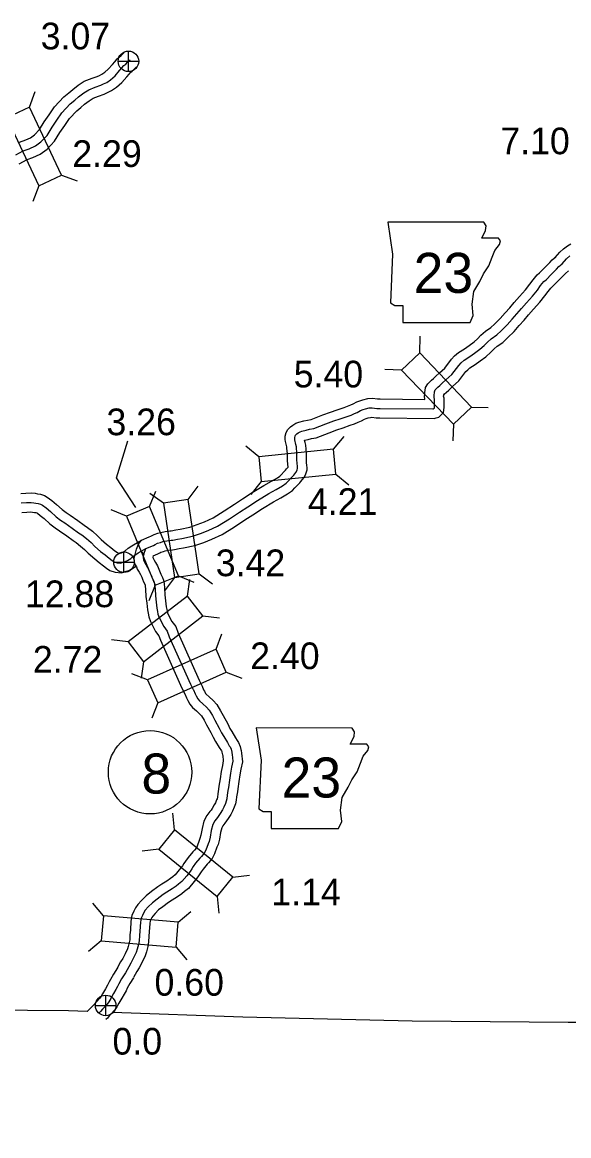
# Model space of a CAD drawing. Extents: x -83719 to 153526, y -11835 to 11446.
# Drawn here: x 8611 to 8899, y -3150 to -2563 of the extents above; entities that cross this region are included whole.
import ezdxf

# ---------------------------------------------------------------- set-up
doc = ezdxf.new("R2010")
doc.units = 0
for name, color, linetype in [('Level 10', 7, 'Continuous'), ('Level 11', 7, 'Continuous'), ('Level 2', 7, 'Continuous'), ('Level 20', 7, 'Continuous'), ('Level 21', 7, 'Continuous'), ('Level 25', 7, 'Continuous'), ('Level 26', 7, 'Continuous'), ('Level 27', 7, 'Continuous'), ('Level 58', 7, 'Continuous'), ('Level 59', 7, 'Continuous')]:
    doc.layers.add(name, color=color, linetype=linetype)

msp = doc.modelspace()

# ---------------------------------------------------------------- linework, layer by layer
at = {"layer": 'Level 10'}
for points in [[(8891.7, -2686.76), (8894.25, -2683.99), (8896.2, -2682.19), (8898.21, -2680.65), (8899.94, -2679.54)], [(8865.32, -2716.03), (8867.76, -2713.3), (8870.11, -2710.5), (8872.83, -2707.48), (8876.01, -2703.92), (8878.39, -2700.95), (8880.09, -2698.63), (8882.23, -2695.93), (8883.5, -2694.86), (8886.23, -2692.07), (8888.84, -2689.5), (8890.22, -2688.05), (8892.03, -2686.43)], [(8872.77, -2722.7), (8875.33, -2719.85), (8877.66, -2717.06), (8880.27, -2714.15), (8883.64, -2710.39), (8886.33, -2707.03), (8888.04, -2704.69), (8889.44, -2702.93), (8890.3, -2702.2), (8893.31, -2699.13), (8895.97, -2696.52), (8897.19, -2695.24), (8898.71, -2693.87)], [(8673.46, -2835.97), (8677.59, -2834.25), (8678.33, -2833.8), (8680.09, -2832.95), (8682.08, -2832.35), (8683.59, -2831.87), (8686.04, -2831.43), (8688.41, -2831.1), (8689.17, -2830.98), (8691.63, -2830.49), (8693.81, -2830.17), (8699.02, -2829.11), (8702.9, -2827.76), (8706.73, -2826.25), (8711.26, -2824.22), (8717.17, -2820.5), (8722.47, -2816.94), (8726.84, -2814.18), (8731.94, -2810.77), (8738.09, -2807.04), (8742.07, -2804.84), (8745.21, -2803.09), (8746.48, -2802.17), (8747.14, -2801.48), (8748.79, -2799.69), (8749.45, -2799.01), (8750.01, -2798.32), (8750.6, -2797.7), (8750.68, -2797.6), (8750.78, -2797.38), (8750.63, -2795.82), (8750.48, -2793.86), (8750.46, -2790.48), (8750.24, -2787.39), (8750.07, -2786.64), (8749.44, -2783.92), (8749.32, -2782.79), (8749.32, -2781.01), (8749.85, -2779.11), (8750.75, -2777.61), (8752.01, -2776.22), (8753.38, -2775.21), (8754.92, -2774.29), (8756.57, -2773.62), (8759.16, -2773.05), (8761.06, -2772.57), (8763, -2772.22), (8769.06, -2769.89), (8773.27, -2768.37), (8776.66, -2767.21), (8780.36, -2765.91), (8782.24, -2765.27), (8783.84, -2764.6), (8785.11, -2764.03), (8787.02, -2762.99), (8788.67, -2762.39), (8790.19, -2761.86), (8792.83, -2761.24), (8795.32, -2761.09), (8797.95, -2761.42), (8799.46, -2761.45), (8823.04, -2761.69), (8822.99, -2761.42), (8822.86, -2760.09), (8822.95, -2758.78), (8823, -2757.92), (8823.14, -2757.01), (8823.39, -2755.36), (8824.52, -2753.49), (8825.63, -2752.38), (8826.43, -2751.62), (8827.46, -2750.62), (8828.81, -2749.47), (8830.68, -2747.64), (8833.53, -2745.13), (8837.01, -2740.51), (8838.69, -2738.75), (8840.76, -2736.98), (8843.88, -2734.93), (8846.34, -2733.19), (8848.91, -2731.36), (8850.76, -2729.7), (8852.47, -2727.86), (8854.95, -2725.67), (8857.84, -2723.76), (8859.77, -2721.92), (8862.73, -2718.94), (8865.31, -2716.04)], [(8679.59, -2844.25), (8682.15, -2843.19), (8683.13, -2842.58), (8683.71, -2842.3), (8685.04, -2841.91), (8686.01, -2841.6), (8687.62, -2841.31), (8689.84, -2840.99), (8690.87, -2840.84), (8693.35, -2840.35), (8695.55, -2840.02), (8701.66, -2838.77), (8706.37, -2837.14), (8710.61, -2835.47), (8716, -2833.06), (8722.62, -2828.88), (8727.93, -2825.32), (8732.29, -2822.57), (8737.32, -2819.2), (8743.1, -2815.69), (8746.92, -2813.58), (8750.57, -2811.55), (8753.1, -2809.73), (8754.45, -2808.3), (8756.07, -2806.56), (8756.95, -2805.64), (8757.52, -2804.93), (8758.19, -2804.22), (8759.25, -2802.86), (8760.18, -2800.9), (8760.35, -2800.4), (8760.8, -2798.79), (8760.81, -2797.58), (8760.76, -2796.66), (8760.59, -2794.96), (8760.48, -2793.45), (8760.46, -2790.09), (8760.16, -2785.9), (8759.81, -2784.39), (8759.54, -2783.21), (8761.47, -2782.78), (8763.17, -2782.35), (8765.69, -2781.9), (8772.55, -2779.27), (8776.6, -2777.81), (8779.94, -2776.66), (8783.63, -2775.37), (8785.82, -2774.62), (8787.81, -2773.77), (8789.54, -2773.01), (8791.16, -2772.13), (8792.04, -2771.8), (8792.99, -2771.47), (8794.28, -2771.17), (8794.99, -2771.13), (8797.21, -2771.41), (8799.3, -2771.45), (8827.85, -2771.74), (8828.97, -2771.4), (8830.4, -2770.99), (8832.86, -2768.54), (8833.15, -2765.98), (8833.09, -2765.37), (8833.09, -2765.09), (8833.13, -2764.02), (8833.13, -2762.78), (8833.09, -2760.99), (8832.89, -2759.97), (8832.93, -2759.41), (8832.94, -2759.22), (8833.34, -2758.84), (8834.17, -2758.04), (8835.56, -2756.86), (8837.49, -2754.97), (8840.91, -2751.96), (8844.65, -2746.99), (8845.57, -2746.02), (8846.77, -2744.99), (8849.52, -2743.19), (8852.13, -2741.34), (8855.16, -2739.18), (8857.77, -2736.85), (8859.46, -2735.03), (8861.05, -2733.63), (8864.1, -2731.61), (8866.77, -2729.06), (8870.02, -2725.79), (8872.78, -2722.7)], [(8609.74, -2811.37), (8612.49, -2811.17), (8615.47, -2811.07), (8617.32, -2811.25), (8618.54, -2811.45), (8620.23, -2811.73), (8622.21, -2812.43), (8623.78, -2813.25), (8626.25, -2815), (8628.71, -2817.14), (8631.58, -2819.75), (8633.64, -2821.33), (8635.79, -2822.71), (8639.87, -2825.54), (8643.23, -2827.99), (8644.96, -2829.24), (8647.59, -2831.3), (8650.32, -2833.6), (8652.27, -2835.7), (8655.05, -2838.12), (8657.29, -2839.79), (8659.47, -2841.53), (8660.83, -2842.54), (8661.37, -2842.9), (8661.67, -2843.01), (8661.73, -2843.01), (8662.27, -2842.84), (8662.96, -2842.61), (8663.61, -2842.29), (8664.87, -2841.53), (8666.39, -2840.24), (8668.3, -2839.01), (8669.19, -2838.45), (8673.46, -2835.97)], [(8610.31, -2821.35), (8613.02, -2821.16), (8615.15, -2821.08), (8616.03, -2821.17), (8616.94, -2821.32), (8617.72, -2821.45), (8618.2, -2821.62), (8618.55, -2821.8), (8620.06, -2822.87), (8622.06, -2824.61), (8625.16, -2827.43), (8627.88, -2829.53), (8630.24, -2831.03), (8634.07, -2833.7), (8637.35, -2836.08), (8638.94, -2837.23), (8641.29, -2839.06), (8643.41, -2840.85), (8645.31, -2842.9), (8648.77, -2845.9), (8651.18, -2847.71), (8653.37, -2849.46), (8655.07, -2850.72), (8656.85, -2851.9), (8659.55, -2852.87), (8662.95, -2853.14), (8665.41, -2852.33), (8666.72, -2851.9), (8668.4, -2851.08), (8670.66, -2849.71)], [(8669.45, -2845.77), (8670.07, -2843.49), (8670.84, -2840.72), (8671.84, -2838.17), (8673.46, -2835.97)], [(8669.45, -2845.77), (8669.67, -2847.56), (8670.19, -2848.93), (8670.75, -2850.1), (8671.25, -2851.2), (8672.24, -2852.81), (8672.91, -2854.06), (8673.57, -2855.45), (8674.07, -2856.64), (8674.56, -2857.97), (8675.35, -2859.54), (8675.45, -2860.08), (8675.61, -2862), (8675.81, -2865.74), (8676.22, -2869.21), (8676.62, -2872.67), (8676.95, -2874.49), (8677.35, -2876.49), (8678.28, -2878.84), (8680.94, -2884.24), (8682.63, -2886.43), (8683.48, -2888.77), (8694.82, -2914.12), (8696.35, -2917.11), (8697.17, -2919.26), (8697.92, -2920.6), (8699.06, -2922.6), (8700.44, -2924.2), (8702.41, -2926), (8704.16, -2927.56), (8705.07, -2928.63), (8706.52, -2931.02), (8707.77, -2933.36), (8710.05, -2937.4), (8711.25, -2940), (8712.58, -2942.15), (8714.51, -2945.42), (8715.62, -2947.18), (8715.79, -2947.45), (8715.94, -2947.8), (8716.25, -2949.26), (8716.37, -2949.56), (8716.39, -2949.66), (8716.61, -2952.38), (8716.13, -2954.86), (8715.54, -2958), (8714.91, -2961.83), (8714.36, -2965.87), (8714.16, -2967.35), (8713.75, -2969.89), (8713.53, -2971.6), (8713.37, -2972.41), (8713.12, -2973.08), (8712.46, -2974.61), (8711.85, -2975.71), (8710.78, -2977.49), (8710.17, -2978.42), (8709.56, -2979.24), (8707.97, -2981.22), (8706.36, -2984.17), (8705.41, -2988.21), (8704.77, -2991.65), (8704.32, -2993.47), (8703.94, -2994.41), (8702.84, -2997.53), (8702.45, -2998.3), (8701.37, -2999.51), (8700.49, -3000.46), (8698.08, -3003.44), (8696.65, -3005.36), (8695.87, -3006.63), (8695.06, -3007.81), (8693.42, -3009.94), (8691.26, -3012.55), (8689.93, -3013.62), (8688.73, -3014.57), (8686.84, -3015.89), (8684.25, -3017.54), (8682.07, -3018.9), (8678.68, -3021.43), (8675.87, -3023.57), (8673.39, -3026.11), (8671.5, -3028.24), (8670.35, -3030), (8669.43, -3031.79), (8668.45, -3033.98), (8667.93, -3037.02), (8667.61, -3041.84), (8667.4, -3044.32), (8667.27, -3046.87), (8667.02, -3048.31), (8666.47, -3050.31), (8666.04, -3051.68), (8664.8, -3054.26), (8663.55, -3056.76), (8662.44, -3058.56), (8660.62, -3061.81)], [(8679.59, -2844.25), (8679.41, -2844.89), (8679.44, -2845.09), (8679.81, -2845.86), (8680.11, -2846.51), (8680.91, -2847.83), (8681.83, -2849.53), (8682.69, -2851.35), (8683.38, -2852.96), (8683.75, -2853.97), (8684.6, -2855.65), (8685.07, -2857.04), (8685.37, -2858.81), (8685.59, -2861.3), (8685.78, -2864.9), (8686.15, -2868.04), (8686.52, -2871.19), (8686.78, -2872.64), (8686.98, -2873.64), (8687.43, -2874.77), (8689.47, -2878.93), (8691.5, -2881.55), (8692.76, -2885.02), (8703.84, -2909.79), (8705.5, -2913.04), (8706.25, -2915.01), (8706.63, -2915.68), (8707.28, -2916.82), (8707.63, -2917.22), (8709.1, -2918.57), (8711.33, -2920.56), (8713.21, -2922.77), (8715.21, -2926.06), (8716.54, -2928.54), (8718.96, -2932.85), (8720.08, -2935.27), (8721.14, -2936.99), (8723.05, -2940.21), (8723.99, -2941.72), (8724.68, -2942.73), (8725.53, -2944.85), (8725.86, -2946.39), (8726.08, -2946.95), (8726.32, -2948.46), (8726.68, -2952.95), (8725.95, -2956.74), (8725.39, -2959.73), (8724.8, -2963.32), (8724.27, -2967.21), (8724.06, -2968.8), (8723.65, -2971.33), (8723.4, -2973.22), (8723.02, -2975.15), (8722.4, -2976.81), (8721.45, -2979.01), (8720.52, -2980.71), (8719.25, -2982.8), (8718.39, -2984.13), (8717.47, -2985.37), (8716.32, -2986.79), (8715.78, -2987.77), (8715.19, -2990.27), (8714.55, -2993.77), (8713.85, -2996.55), (8713.3, -2997.94), (8712.05, -3001.49), (8710.77, -3003.98), (8708.78, -3006.23), (8708.05, -3007.01), (8705.99, -3009.56), (8704.95, -3010.97), (8704.25, -3012.1), (8703.13, -3013.71), (8701.23, -3016.18), (8698.32, -3019.7), (8696.18, -3021.42), (8694.71, -3022.59), (8692.4, -3024.21), (8689.59, -3026), (8687.71, -3027.17), (8684.69, -3029.42), (8682.51, -3031.08), (8680.71, -3032.93), (8679.47, -3034.33), (8679.01, -3035.03), (8678.45, -3036.11), (8678.1, -3036.91), (8677.87, -3038.21), (8677.58, -3042.6), (8677.37, -3044.99), (8677.22, -3047.98), (8676.79, -3050.48), (8676.06, -3053.14), (8675.36, -3055.37), (8673.78, -3058.66), (8672.29, -3061.63), (8671.06, -3063.63), (8669.34, -3066.7)], [(8660.74, -3061.6), (8658.66, -3064.93), (8657.11, -3067.77), (8656.42, -3069.12), (8655.58, -3070.72), (8654.43, -3072.76), (8652.94, -3075.29), (8652, -3076.9), (8651.47, -3077.66), (8649.7, -3079.67), (8649.23, -3080.2), (8648.27, -3081.25), (8644.74, -3084.76)], [(8669.21, -3066.91), (8667.29, -3069.98), (8665.97, -3072.41), (8665.31, -3073.71), (8664.35, -3075.52), (8663.09, -3077.74), (8661.57, -3080.35), (8660.44, -3082.27), (8659.37, -3083.83), (8657.2, -3086.29), (8656.66, -3086.89), (8655.49, -3088.17), (8654.71, -3088.95)]]:
    msp.add_lwpolyline(points, dxfattribs=at)
at = {"layer": 'Level 11'}
for points in [[(8609.06, -2625.98), (8612.36, -2624.8), (8614.9, -2623.62), (8617, -2622.08), (8619.65, -2619.29), (8622.13, -2615.3), (8624.75, -2611.56), (8627.56, -2607.38), (8632.42, -2602.01), (8635.11, -2599.88), (8637.16, -2598.14), (8640.13, -2595.9), (8643.3, -2593.8), (8647.36, -2592.21), (8650.13, -2591.25), (8651.28, -2590.74), (8652.59, -2590.07), (8654.1, -2589.04), (8655.97, -2587.38), (8658.14, -2584.91), (8659.36, -2583.5), (8660.65, -2582.05), (8661.72, -2581.07), (8662.72, -2580.14), (8664.12, -2578.84)], [(8608.93, -2637.42), (8613.13, -2635.14), (8616.16, -2634.07), (8620.01, -2632.27), (8623.64, -2629.62), (8627.61, -2625.42), (8630.47, -2620.82), (8632.99, -2617.23), (8635.46, -2613.55), (8639.28, -2609.33), (8641.45, -2607.61), (8643.41, -2605.95), (8645.91, -2604.07), (8647.94, -2602.72), (8650.81, -2601.6), (8653.82, -2600.56), (8655.61, -2599.75), (8657.7, -2598.69), (8660.26, -2596.94), (8663.06, -2594.46), (8665.69, -2591.48), (8666.88, -2590.09), (8667.79, -2589.08), (8668.52, -2588.4), (8669.52, -2587.47), (8670.92, -2586.17)]]:
    msp.add_lwpolyline(points, dxfattribs=at)
at = {"layer": 'Level 2'}
for points in [[(8644.74, -3084.76), (8635.02, -3084.41), (8548.28, -3083.6), (8461.91, -3082.66), (8374.81, -3080.93), (8287.2, -3079.46), (8281.48, -3079.58)], [(8898.56, -3090.53), (8816.31, -3089.82), (8726.9, -3087.77), (8658.11, -3085.25)], [(9168.06, -3150.25), (9168.04, -3098.15), (9079.96, -3096.96), (8992.12, -3093.1), (8904.85, -3090.52), (8898.56, -3090.53)]]:
    msp.add_lwpolyline(points, dxfattribs=at)
at = {"layer": 'Level 20'}
for p, q in [((8614.44, -2607.5), (8617.45, -2599.23)), ((8631.18, -2643.39), (8639.45, -2646.39)), ((8619.22, -2648.97), (8616.21, -2657.24)), ((8820.24, -2737.07), (8820.44, -2728.27)), ((8810.68, -2746.18), (8801.89, -2745.97)), ((8847.57, -2765.72), (8856.37, -2765.93)), ((8838.02, -2774.83), (8837.81, -2783.63)), ((8774.78, -2788.02), (8780.36, -2781.21)), ((8735.37, -2791.92), (8728.57, -2786.34)), ((8776.08, -2801.15), (8782.88, -2806.73)), ((8698.07, -2814.57), (8703.31, -2807.5)), ((8736.67, -2805.05), (8731.09, -2811.86)), ((8677.72, -2818.17), (8681.07, -2810.04)), ((8685.02, -2816.51), (8677.95, -2811.28)), ((8665.53, -2823.24), (8657.39, -2819.88)), ((8692.92, -2854.73), (8701.06, -2858.09)), ((8703.91, -2853.74), (8710.98, -2858.97)), ((8680.73, -2859.8), (8677.38, -2867.94)), ((8690.86, -2855.68), (8685.62, -2862.75)), ((8697.78, -2865.46), (8698.91, -2856.73)), ((8705.84, -2875.91), (8714.57, -2877.04)), ((8666.42, -2889.64), (8657.69, -2888.51)), ((8712.79, -2893.55), (8715.93, -2885.33)), ((8674.48, -2900.09), (8673.35, -2908.82)), ((8676.64, -2909.72), (8668.42, -2906.58)), ((8718.18, -2905.6), (8726.4, -2908.74)), ((8682.03, -2921.77), (8678.89, -2929.99)), ((8690.87, -2988.83), (8689.94, -2980.08)), ((8682.56, -2999.09), (8673.81, -3000.01)), ((8721.65, -3013.74), (8730.4, -3012.82)), ((8713.34, -3024), (8714.26, -3032.75)), ((8653.39, -3034.27), (8647.72, -3027.54)), ((8692.85, -3037.61), (8699.58, -3031.94)), ((8652.28, -3047.42), (8645.55, -3053.1)), ((8691.74, -3050.76), (8697.41, -3057.49))]:
    msp.add_line(p, q, dxfattribs=at)
for points in [[(8631.18, -2643.39), (8614.44, -2607.5), (8602.48, -2613.08), (8619.22, -2648.97)], [(8847.57, -2765.72), (8820.24, -2737.07), (8810.68, -2746.18), (8838.02, -2774.83)], [(8736.67, -2805.05), (8776.08, -2801.15), (8774.78, -2788.02), (8735.37, -2791.92)], [(8692.92, -2854.73), (8677.72, -2818.17), (8665.53, -2823.24), (8680.73, -2859.8)], [(8703.91, -2853.74), (8698.07, -2814.57), (8685.02, -2816.51), (8690.86, -2855.68)], [(8697.78, -2865.46), (8666.42, -2889.64), (8674.48, -2900.09), (8705.84, -2875.91)], [(8712.79, -2893.55), (8676.64, -2909.72), (8682.03, -2921.77), (8718.18, -2905.6)], [(8721.65, -3013.74), (8690.87, -2988.83), (8682.56, -2999.09), (8713.34, -3024)], [(8652.28, -3047.42), (8691.74, -3050.76), (8692.85, -3037.61), (8653.39, -3034.27)]]:
    msp.add_lwpolyline(points, close=True, dxfattribs=at)
at = {"layer": 'Level 21'}
for points in [[(8803.42, -2668.1), (8805.96, -2685.02), (8804.83, -2710.68), (8807.09, -2712.09), (8811.32, -2712.09), (8811.32, -2721.11), (8846.84, -2721.11), (8848.54, -2717.44), (8847.97, -2711.52), (8848.82, -2704.75), (8851.92, -2699.4), (8853.89, -2695.45), (8856.71, -2691.22), (8858.41, -2686.71), (8859.82, -2683.04), (8862.35, -2679.94), (8862.92, -2677.97), (8861.79, -2676.56), (8853.05, -2676.56), (8855.02, -2672.61), (8855.3, -2670.07), (8854.13, -2668.12)], [(8734, -2935.09), (8736.54, -2952.01), (8735.41, -2977.67), (8737.67, -2979.08), (8741.9, -2979.08), (8741.9, -2988.1), (8777.42, -2988.1), (8779.12, -2984.44), (8778.55, -2978.52), (8779.4, -2971.75), (8782.5, -2966.39), (8784.47, -2962.44), (8787.29, -2958.21), (8788.99, -2953.7), (8790.39, -2950.04), (8792.93, -2946.94), (8793.5, -2944.96), (8792.37, -2943.55), (8783.63, -2943.55), (8785.6, -2939.6), (8785.88, -2937.07), (8784.71, -2935.12)]]:
    msp.add_lwpolyline(points, close=True, dxfattribs=at)
at = {"layer": 'Level 26'}
for p, q in [((8666.59, -2588.69), (8666.59, -2577.86)), ((8661.18, -2583.27), (8672.01, -2583.27)), ((8664.21, -2853.03), (8664.21, -2842.19)), ((8658.79, -2847.61), (8669.63, -2847.61)), ((8654.59, -3086.9), (8654.59, -3076.07)), ((8649.17, -3081.49), (8660.01, -3081.49))]:
    msp.add_line(p, q, dxfattribs=at)
for centre in [(8666.59, -2583.27), (8664.21, -2847.61), (8654.59, -3081.49)]:
    msp.add_circle(centre, 5.42, dxfattribs=at)
at = {"layer": 'Level 27'}
msp.add_circle((8678, -2958.43), 22, dxfattribs=at)
at = {"layer": 'Level 58'}
msp.add_lwpolyline([(8670.53, -2818.81), (8660.21, -2803.02), (8666.28, -2783.57)], dxfattribs=at)
at = {"layer": 'Level 59'}
for points in [[(8607.16, -2632.69), (8611.09, -2630.56), (8614.26, -2629.44), (8617.46, -2627.94), (8620.32, -2625.85), (8623.63, -2622.35), (8626.3, -2618.06), (8628.87, -2614.39), (8631.51, -2610.46), (8635.85, -2605.67), (8638.28, -2603.74), (8640.28, -2602.05), (8643.02, -2599.99), (8645.62, -2598.26), (8649.08, -2596.9), (8651.98, -2595.91), (8653.45, -2595.24), (8655.14, -2594.38), (8657.18, -2592.99), (8659.51, -2590.92), (8661.92, -2588.19), (8663.12, -2586.8), (8664.22, -2585.57), (8665.12, -2584.73), (8666.12, -2583.8), (8667.52, -2582.5)], [(8869.04, -2719.37), (8871.55, -2716.57), (8873.88, -2713.78), (8876.55, -2710.82), (8879.82, -2707.15), (8882.36, -2703.99), (8884.06, -2701.66), (8885.83, -2699.43), (8886.9, -2698.53), (8889.77, -2695.6), (8892.41, -2693.01), (8893.71, -2691.64), (8895.37, -2690.15)], [(8895.37, -2690.15), (8897.79, -2687.52), (8899.42, -2686.02)], [(8675.8, -2840.41), (8679.87, -2838.72), (8680.73, -2838.19), (8681.9, -2837.62), (8683.56, -2837.13), (8684.8, -2836.73), (8686.83, -2836.37), (8689.12, -2836.04), (8690.02, -2835.91), (8692.49, -2835.42), (8694.68, -2835.09), (8700.34, -2833.94), (8704.64, -2832.45), (8708.67, -2830.86), (8713.63, -2828.64), (8719.9, -2824.69), (8725.2, -2821.13), (8729.56, -2818.37), (8734.63, -2814.99), (8740.6, -2811.37), (8744.49, -2809.21), (8747.89, -2807.32), (8749.79, -2805.95), (8750.79, -2804.89), (8752.43, -2803.12), (8753.2, -2802.33), (8753.76, -2801.63), (8754.4, -2800.96), (8754.97, -2800.23), (8755.54, -2799.03), (8755.57, -2798.93), (8755.8, -2798.1), (8755.8, -2797.69), (8755.77, -2797.03), (8755.61, -2795.39), (8755.48, -2793.66), (8755.46, -2790.29), (8755.2, -2786.65), (8754.94, -2785.51), (8754.38, -2783.07), (8754.32, -2782.51), (8754.32, -2781.71), (8754.49, -2781.11), (8754.79, -2780.61), (8755.39, -2779.94), (8756.15, -2779.38), (8757.15, -2778.78), (8758.05, -2778.41), (8760.32, -2777.92), (8762.12, -2777.46), (8764.35, -2777.06), (8770.81, -2774.58), (8774.94, -2773.09), (8778.3, -2771.93), (8782, -2770.64), (8784.03, -2769.95), (8785.83, -2769.18), (8787.33, -2768.52), (8789.09, -2767.56), (8790.36, -2767.09), (8791.59, -2766.66), (8793.55, -2766.2), (8795.15, -2766.11), (8797.58, -2766.41), (8799.38, -2766.45), (8827.12, -2766.73), (8827.56, -2766.6), (8827.79, -2766.54), (8828.09, -2766.24), (8828.13, -2765.94), (8828.09, -2765.6), (8828.09, -2765), (8828.13, -2763.93), (8828.13, -2762.83), (8828.1, -2761.53), (8827.94, -2760.7), (8827.87, -2760.03), (8827.94, -2759.09), (8827.98, -2758.43), (8828.08, -2757.76), (8828.18, -2757.09), (8828.48, -2756.59), (8829.12, -2755.96), (8829.88, -2755.23), (8830.82, -2754.33), (8832.19, -2753.17), (8834.09, -2751.3), (8837.22, -2748.54), (8840.83, -2743.75), (8842.13, -2742.38), (8843.76, -2740.99), (8846.7, -2739.06), (8849.23, -2737.27), (8852.03, -2735.27), (8854.27, -2733.28), (8855.97, -2731.44), (8858, -2729.65), (8860.97, -2727.69), (8863.27, -2725.49), (8866.37, -2722.36), (8869.04, -2719.37)], [(8610.02, -2816.36), (8612.75, -2816.17), (8615.31, -2816.08), (8616.68, -2816.21), (8617.74, -2816.38), (8618.97, -2816.59), (8620.2, -2817.02), (8621.17, -2817.53), (8623.16, -2818.93), (8625.38, -2820.88), (8628.37, -2823.59), (8630.76, -2825.43), (8633.02, -2826.87), (8636.97, -2829.62), (8640.29, -2832.03), (8641.95, -2833.24), (8644.44, -2835.18), (8646.86, -2837.22), (8648.79, -2839.3), (8651.91, -2842.01), (8654.23, -2843.75), (8656.42, -2845.49), (8657.95, -2846.63), (8659.11, -2847.4), (8660.61, -2847.94), (8662.34, -2848.08), (8663.84, -2847.58), (8664.84, -2847.25), (8666, -2846.69), (8667.8, -2845.59), (8669.37, -2844.26), (8670.97, -2843.23), (8671.77, -2842.73), (8673.37, -2841.8)], [(8674.66, -2843.31), (8674.36, -2844.41), (8674.43, -2845.28), (8674.56, -2846.35), (8674.79, -2846.95), (8675.28, -2847.98), (8675.68, -2848.85), (8676.57, -2850.32), (8677.37, -2851.79), (8678.13, -2853.4), (8678.72, -2854.8), (8679.15, -2855.97), (8679.98, -2857.61), (8680.21, -2858.28), (8680.41, -2859.44), (8680.6, -2861.65), (8680.79, -2865.32), (8681.18, -2868.62), (8681.57, -2871.93), (8681.87, -2873.56), (8682.16, -2875.07), (8682.86, -2876.8), (8685.21, -2881.58), (8687.06, -2883.99), (8688.12, -2886.9), (8699.33, -2911.96), (8700.82, -2914.86), (8700.89, -2914.96), (8701.71, -2917.14), (8702.28, -2918.14), (8703.17, -2919.71), (8704.03, -2920.71), (8705.76, -2922.29), (8707.75, -2924.06), (8709.14, -2925.7), (8710.86, -2928.54), (8712.16, -2930.95), (8714.51, -2935.13), (8715.66, -2937.63), (8716.86, -2939.57), (8718.78, -2942.81), (8719.8, -2944.45), (8720.24, -2945.09), (8720.73, -2946.32), (8721.06, -2947.82), (8721.22, -2948.26), (8721.36, -2949.06), (8721.65, -2952.67), (8721.04, -2955.8), (8720.46, -2958.87), (8719.85, -2962.57), (8719.31, -2966.54), (8719.11, -2968.07), (8718.7, -2970.61), (8718.46, -2972.41), (8718.19, -2973.78), (8717.76, -2974.94), (8716.95, -2976.81), (8716.19, -2978.21), (8715.02, -2980.14), (8714.28, -2981.28), (8713.51, -2982.31), (8712.14, -2984.01), (8711.07, -2985.97), (8710.3, -2989.24), (8709.66, -2992.71), (8709.09, -2995.01), (8708.62, -2996.18), (8707.44, -2999.51), (8706.61, -3001.14), (8705.07, -3002.87), (8704.27, -3003.74), (8702.03, -3006.5), (8700.8, -3008.17), (8700.06, -3009.36), (8699.09, -3010.76), (8697.33, -3013.06), (8694.79, -3016.12), (8693.05, -3017.52), (8691.72, -3018.58), (8689.62, -3020.05), (8686.92, -3021.77), (8684.89, -3023.04), (8681.69, -3025.43), (8679.19, -3027.32), (8677.05, -3029.52), (8675.48, -3031.28), (8674.68, -3032.52), (8673.94, -3033.95), (8673.28, -3035.45), (8672.9, -3037.62), (8672.59, -3042.22), (8672.38, -3044.66), (8672.24, -3047.43), (8671.91, -3049.39), (8671.27, -3051.73), (8670.7, -3053.53), (8669.29, -3056.46), (8667.92, -3059.19), (8666.75, -3061.09), (8664.98, -3064.26)], [(8673.37, -2841.8), (8675.8, -2840.41)], [(8674.66, -2843.31), (8673.37, -2841.8)], [(8674.66, -2843.31), (8675.8, -2840.41)], [(8664.98, -3064.26), (8662.97, -3067.45), (8661.54, -3070.09), (8660.87, -3071.42), (8659.96, -3073.12), (8658.76, -3075.25), (8657.26, -3077.82), (8656.22, -3079.58), (8655.42, -3080.75), (8653.45, -3082.98), (8652.95, -3083.54), (8651.88, -3084.71), (8651.18, -3085.41)]]:
    msp.add_lwpolyline(points, dxfattribs=at)

# ---------------------------------------------------------------- texts
at = {"layer": 'Level 21'}
for p in [(8817.05, -2705.49), (8747.37, -2971.78)]:
    msp.add_text('23', height=21.12, dxfattribs=at).set_placement(p)
at = {"layer": 'Level 25'}
for s, p in [('3.07', (8620.29, -2576.97)), ('12.88', (8611.95, -2871.33)), ('0.0', (8658.17, -3107.44))]:
    msp.add_text(s, height=14.08, dxfattribs=at).set_placement(p)
at = {"layer": 'Level 27'}
msp.add_text('8', height=21.12, dxfattribs=at).set_placement((8673.43, -2969.71))
at = {"layer": 'Level 58'}
for s, p in [('7.10', (8862.8, -2632.33)), ('2.29', (8636.95, -2639.04)), ('5.40', (8753.78, -2755.37)), ('3.26', (8654.97, -2780.59)), ('4.21', (8761.3, -2822.65)), ('3.42', (8712.65, -2854.98)), ('2.40', (8730.81, -2904.03)), ('2.72', (8616.16, -2905.91)), ('1.14', (8741.99, -3028.68)), ('0.60', (8680.34, -3076.34))]:
    msp.add_text(s, height=14.08, dxfattribs=at).set_placement(p)

doc.saveas('drawing.dxf')
